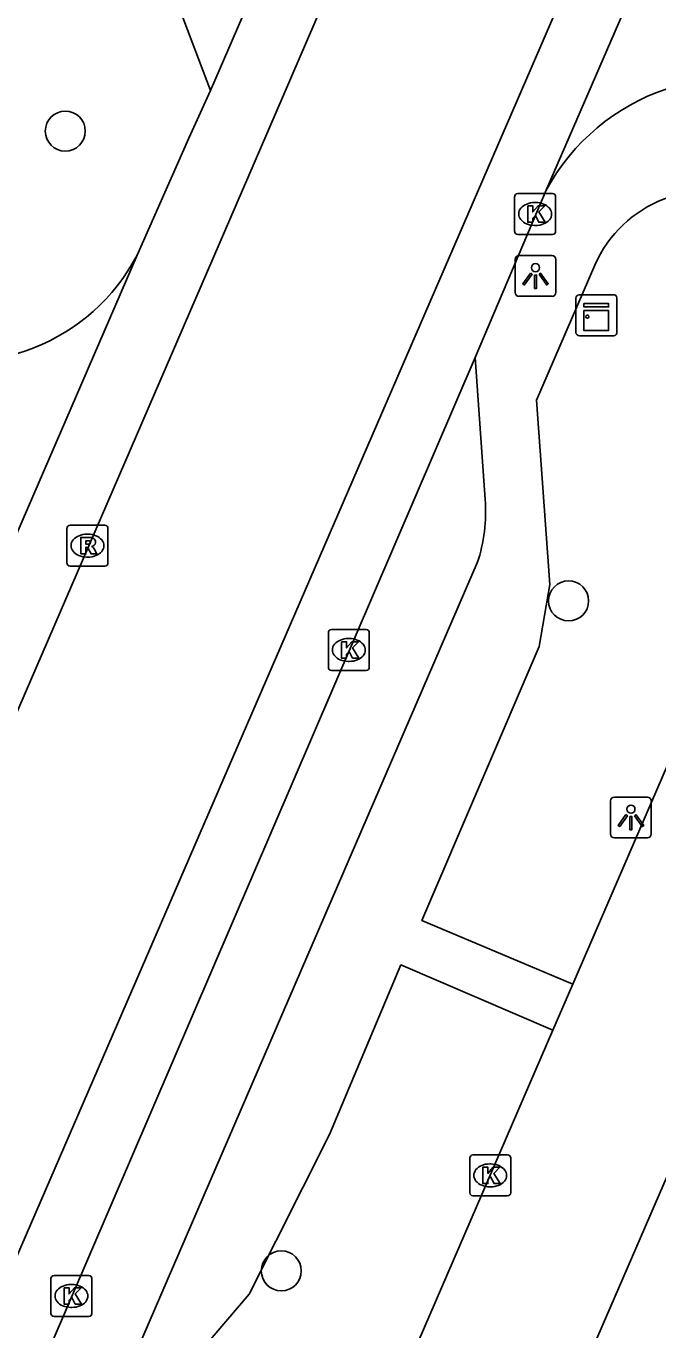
# Model space of a CAD drawing. Extents: x 162812 to 163818, y 381639 to 382470.
# Drawn here: x 163417.42 to 163432.86, y 381917.9 to 381949.74 of the extents above; entities that cross this region are included whole.
import ezdxf

# ---------------------------------------------------------------- set-up
doc = ezdxf.new("R2010")
doc.units = 0
for name, color, linetype in [('IMGEO_Boom', 7, 'Continuous'), ('IMGEO_Kast', 7, 'Continuous'), ('IMGEO_Kolk', 7, 'Continuous'), ('IMGEO_Lichtpunt', 7, 'Continuous'), ('IMGEO_Rijbaan_lokaal_gesloten', 7, 'Continuous'), ('IMGEO_Rijbaan_lokaal_open', 7, 'Continuous'), ('IMGEO_Rioolput', 7, 'Continuous'), ('IMGEO_Voetpad_open', 7, 'Continuous')]:
    doc.layers.add(name, color=color, linetype=linetype)

msp = doc.modelspace()

# ---------------------------------------------------------------- linework, layer by layer
at = {"layer": 'IMGEO_Boom'}
for centre in [(163418.375, 381947.177), (163430.678, 381935.703), (163423.656, 381919.338)]:
    msp.add_circle(centre, 0.489, dxfattribs=at)
at = {"layer": 'IMGEO_Kast'}
for p, q in [((163430.859, 381942.255), (163430.859, 381943.096)), ((163430.859, 381943.096), (163430.859, 381942.255)), ((163430.934, 381943.18), (163431.775, 381943.18)), ((163431.775, 381943.18), (163430.934, 381943.18)), ((163431.859, 381943.105), (163431.859, 381942.264)), ((163431.859, 381942.264), (163431.859, 381943.105)), ((163431.784, 381942.18), (163430.943, 381942.18)), ((163430.943, 381942.18), (163431.784, 381942.18))]:
    msp.add_line(p, q, dxfattribs=at)
for points in [[(163431.054, 381942.97), (163431.654, 381942.97), (163431.654, 381942.885), (163431.054, 381942.885), (163431.054, 381942.97)], [(163431.054, 381942.795), (163431.654, 381942.795), (163431.654, 381942.306), (163431.054, 381942.306), (163431.054, 381942.795)]]:
    msp.add_lwpolyline(points, dxfattribs=at)
msp.add_circle((163431.138, 381942.644), 0.0377, dxfattribs=at)
for centre, start, end in [((163430.937, 381943.102), 92.4484, 184.2845), ((163430.937, 381943.102), 92.4484, 184.2845), ((163431.781, 381943.102), 2.4484, 94.2845), ((163431.781, 381943.102), 2.4484, 94.2845), ((163430.937, 381942.258), 182.4484, 274.2845), ((163430.937, 381942.258), 182.4484, 274.2845), ((163431.781, 381942.258), 272.4484, 4.2845), ((163431.781, 381942.258), 272.4484, 4.2845)]:
    msp.add_arc(centre, 0.0779, start, end, dxfattribs=at)
at = {"layer": 'IMGEO_Kolk'}
for p, q in [((163429.36, 381944.727), (163429.36, 381945.579)), ((163429.435, 381945.653), (163430.287, 381945.653)), ((163430.361, 381945.579), (163430.361, 381944.727)), ((163429.848, 381945.433), (163429.873, 381945.433)), ((163430.287, 381944.653), (163429.435, 381944.653)), ((163429.871, 381944.873), (163429.846, 381944.873)), ((163424.881, 381935.004), (163425.733, 381935.004)), ((163424.806, 381934.078), (163424.806, 381934.93)), ((163425.294, 381934.784), (163425.319, 381934.784)), ((163425.807, 381934.93), (163425.807, 381934.078)), ((163425.317, 381934.224), (163425.292, 381934.224)), ((163425.733, 381934.004), (163424.881, 381934.004)), ((163428.262, 381921.244), (163428.262, 381922.096)), ((163428.337, 381922.17), (163429.189, 381922.17)), ((163428.75, 381921.95), (163428.775, 381921.95)), ((163429.263, 381922.096), (163429.263, 381921.244)), ((163428.773, 381921.39), (163428.748, 381921.39)), ((163429.189, 381921.17), (163428.337, 381921.17)), ((163418.025, 381918.299), (163418.025, 381919.151)), ((163418.1, 381919.225), (163418.952, 381919.225)), ((163419.026, 381919.151), (163419.026, 381918.299)), ((163418.513, 381919.005), (163418.538, 381919.005)), ((163418.536, 381918.445), (163418.511, 381918.445)), ((163418.952, 381918.225), (163418.1, 381918.225))]:
    msp.add_line(p, q, dxfattribs=at)
for points in [[(163429.36, 381944.727), (163429.36, 381945.579)], [(163429.435, 381945.653), (163430.287, 381945.653)], [(163430.361, 381945.579), (163430.361, 381944.727)], [(163429.681, 381945.353), (163429.804, 381945.353), (163429.804, 381945.202), (163429.934, 381945.353), (163430.098, 381945.353), (163429.952, 381945.202), (163430.105, 381944.953), (163429.953, 381944.953), (163429.868, 381945.117), (163429.804, 381945.05), (163429.804, 381944.953), (163429.681, 381944.953), (163429.681, 381945.353)], [(163430.287, 381944.653), (163429.435, 381944.653)], [(163424.881, 381935.004), (163425.733, 381935.004)], [(163424.806, 381934.078), (163424.806, 381934.93)], [(163425.127, 381934.704), (163425.25, 381934.704), (163425.25, 381934.553), (163425.38, 381934.704), (163425.544, 381934.704), (163425.398, 381934.553), (163425.551, 381934.304), (163425.399, 381934.304), (163425.314, 381934.468), (163425.25, 381934.401), (163425.25, 381934.304), (163425.127, 381934.304), (163425.127, 381934.704)], [(163425.807, 381934.93), (163425.807, 381934.078)], [(163425.733, 381934.004), (163424.881, 381934.004)], [(163428.262, 381921.244), (163428.262, 381922.096)], [(163428.337, 381922.17), (163429.189, 381922.17)], [(163429.263, 381922.096), (163429.263, 381921.244)], [(163428.583, 381921.87), (163428.706, 381921.87), (163428.706, 381921.719), (163428.836, 381921.87), (163429, 381921.87), (163428.854, 381921.719), (163429.007, 381921.47), (163428.855, 381921.47), (163428.77, 381921.634), (163428.706, 381921.567), (163428.706, 381921.47), (163428.583, 381921.47), (163428.583, 381921.87)], [(163429.189, 381921.17), (163428.337, 381921.17)], [(163418.025, 381918.299), (163418.025, 381919.151)], [(163418.1, 381919.225), (163418.952, 381919.225)], [(163419.026, 381919.151), (163419.026, 381918.299)], [(163418.346, 381918.925), (163418.469, 381918.925), (163418.469, 381918.774), (163418.599, 381918.925), (163418.763, 381918.925), (163418.617, 381918.774), (163418.77, 381918.525), (163418.618, 381918.525), (163418.533, 381918.689), (163418.469, 381918.622), (163418.469, 381918.525), (163418.346, 381918.525), (163418.346, 381918.925)], [(163418.952, 381918.225), (163418.1, 381918.225)]]:
    msp.add_lwpolyline(points, dxfattribs=at)
for centre, start, end in [((163429.437, 381945.577), 91.552, 178.448), ((163429.437, 381945.577), 91.552, 178.448), ((163430.285, 381945.577), 1.552, 88.448), ((163430.285, 381945.577), 1.552, 88.448), ((163429.437, 381944.729), 181.552, 268.448), ((163429.437, 381944.729), 181.552, 268.448), ((163430.285, 381944.729), 271.552, 358.448), ((163430.285, 381944.729), 271.552, 358.448), ((163424.883, 381934.928), 91.552, 178.448), ((163424.883, 381934.928), 91.552, 178.448), ((163425.731, 381934.928), 1.552, 88.448), ((163425.731, 381934.928), 1.552, 88.448), ((163424.883, 381934.08), 181.552, 268.448), ((163424.883, 381934.08), 181.552, 268.448), ((163425.731, 381934.08), 271.552, 358.448), ((163425.731, 381934.08), 271.552, 358.448), ((163428.339, 381922.094), 91.552, 178.448), ((163428.339, 381922.094), 91.552, 178.448), ((163429.187, 381922.094), 1.552, 88.448), ((163429.187, 381922.094), 1.552, 88.448), ((163428.339, 381921.246), 181.552, 268.448), ((163428.339, 381921.246), 181.552, 268.448), ((163429.187, 381921.246), 271.552, 358.448), ((163429.187, 381921.246), 271.552, 358.448), ((163418.102, 381919.149), 91.552, 178.448), ((163418.102, 381919.149), 91.552, 178.448), ((163418.95, 381919.149), 1.552, 88.448), ((163418.95, 381919.149), 1.552, 88.448), ((163418.102, 381918.301), 181.552, 268.448), ((163418.102, 381918.301), 181.552, 268.448), ((163418.95, 381918.301), 271.552, 358.448), ((163418.95, 381918.301), 271.552, 358.448)]:
    msp.add_arc(centre, 0.0765, start, end, dxfattribs=at)
for centre, major_axis, ratio, start_param, end_param in [((163429.847, 381945.153), (-0.387, 0.002), 0.722429, 4.712389, 7.853982), ((163429.872, 381945.153), (-0.39, 0.002), 0.717154, 1.570796, 4.712389), ((163425.293, 381934.504), (-0.387, 0.002), 0.722429, 4.712389, 7.853982), ((163425.318, 381934.504), (-0.39, 0.002), 0.717154, 1.570796, 4.712389), ((163428.749, 381921.67), (-0.387, 0.002), 0.722429, 4.712389, 7.853982), ((163428.774, 381921.67), (-0.39, 0.002), 0.717154, 1.570796, 4.712389), ((163418.512, 381918.725), (-0.387, 0.002), 0.722429, 4.712389, 7.853982), ((163418.537, 381918.725), (-0.39, 0.002), 0.717154, 1.570796, 4.712389)]:
    msp.add_ellipse(centre, major_axis=major_axis, ratio=ratio, start_param=start_param, end_param=end_param, dxfattribs=at)
at = {"layer": 'IMGEO_Lichtpunt'}
for p, q in [((163429.371, 381944.043), (163429.371, 381943.236)), ((163429.371, 381944.043), (163429.371, 381943.236)), ((163430.273, 381944.138), (163429.465, 381944.138)), ((163430.273, 381944.138), (163429.465, 381944.138)), ((163430.367, 381943.236), (163430.367, 381944.043)), ((163430.367, 381943.236), (163430.367, 381944.043)), ((163429.465, 381943.142), (163430.273, 381943.142)), ((163429.465, 381943.142), (163430.273, 381943.142)), ((163432.605, 381930.912), (163431.797, 381930.912)), ((163432.605, 381930.912), (163431.797, 381930.912)), ((163431.703, 381930.817), (163431.703, 381930.01)), ((163431.703, 381930.817), (163431.703, 381930.01)), ((163432.699, 381930.01), (163432.699, 381930.817)), ((163432.699, 381930.01), (163432.699, 381930.817)), ((163431.797, 381929.916), (163432.605, 381929.916)), ((163431.797, 381929.916), (163432.605, 381929.916))]:
    msp.add_line(p, q, dxfattribs=at)
for points in [[(163429.745, 381943.707), (163429.784, 381943.679), (163429.596, 381943.417), (163429.558, 381943.444), (163429.745, 381943.707)], [(163429.847, 381943.659), (163429.894, 381943.659), (163429.894, 381943.337), (163429.847, 381943.337), (163429.847, 381943.659)], [(163429.957, 381943.679), (163429.995, 381943.706), (163430.182, 381943.444), (163430.143, 381943.416), (163429.957, 381943.679)], [(163432.077, 381930.481), (163432.116, 381930.453), (163431.928, 381930.191), (163431.89, 381930.218), (163432.077, 381930.481)], [(163432.179, 381930.433), (163432.226, 381930.433), (163432.226, 381930.111), (163432.179, 381930.111), (163432.179, 381930.433)], [(163432.289, 381930.453), (163432.327, 381930.48), (163432.514, 381930.218), (163432.475, 381930.19), (163432.289, 381930.453)]]:
    msp.add_lwpolyline(points, dxfattribs=at)
for centre in [(163429.87, 381943.841), (163432.202, 381930.615)]:
    msp.add_circle(centre, 0.0994, dxfattribs=at)
for centre, start, end in [((163429.465, 381944.043), 90, 180), ((163429.465, 381944.043), 90, 180), ((163430.273, 381944.043), 0, 90), ((163430.273, 381944.043), 0, 90), ((163429.465, 381943.236), 180, 270), ((163429.465, 381943.236), 180, 270), ((163430.273, 381943.236), 270, 0), ((163430.273, 381943.236), 270, 360), ((163431.797, 381930.817), 90, 180), ((163431.797, 381930.817), 90, 180), ((163432.605, 381930.817), 0, 90), ((163432.605, 381930.817), 0, 90), ((163431.797, 381930.01), 180, 270), ((163431.797, 381930.01), 180, 270), ((163432.605, 381930.01), 270, 0), ((163432.605, 381930.01), 270, 360)]:
    msp.add_arc(centre, 0.0946, start, end, dxfattribs=at)
at = {"layer": 'IMGEO_Rijbaan_lokaal_gesloten'}
for points in [[(163457.618, 382031.669), (163457.574, 382031.579), (163453.553, 382018.806), (163451.013, 382011.748), (163442.972, 381992.695), (163423.149, 381946.753), (163403.398, 381901.092), (163388.514, 381866.371), (163385.128, 381859.173), (163382.589, 381854.092), (163378.39, 381846.715), (163376.357, 381843.146), (163372.645, 381836.644), (163370.396, 381832.624), (163367.968, 381828.451), (163367.924, 381828.37)], [(163464.722, 382028.665), (163461.877, 382023.605), (163459.619, 382019.017), (163457.08, 382012.454), (163453.694, 382003.844), (163449.038, 381993.259), (163431.05, 381951.693), (163412.004, 381907.726), (163394.228, 381866.23), (163390.489, 381857.832), (163387.456, 381851.551), (163383.033, 381843.676), (163380.997, 381839.984), (163379.217, 381836.772)], [(163449.61, 382012.542), (163447.348, 382006.821), (163444.392, 382000), (163421.928, 381948.171)], [(163430.131, 381945.733), (163435.996, 381959.252)], [(163420.132, 381944.148), (163421.397, 381947.003), (163421.928, 381948.171)], [(163428.395, 381941.649), (163430.131, 381945.733)], [(163420.132, 381944.148), (163413.671, 381929.232)], [(163388.624, 381850.595), (163390.76, 381854.593), (163415.161, 381910.87), (163415.513, 381911.701), (163428.395, 381941.649)]]:
    msp.add_lwpolyline(points, dxfattribs=at)
at = {"layer": 'IMGEO_Rijbaan_lokaal_open'}
for centre, radius, start, end in [((163434.745, 381943.236), 5.246, 66.4473, 151.5766), ((163415.82, 381946.417), 4.872, 250.8742, 332.2395)]:
    msp.add_arc(centre, radius, start, end, dxfattribs=at)
at = {"layer": 'IMGEO_Rioolput'}
for p, q in [((163418.492, 381937.552), (163419.344, 381937.552)), ((163418.417, 381936.626), (163418.417, 381937.478)), ((163418.905, 381937.332), (163418.93, 381937.332)), ((163419.418, 381937.478), (163419.418, 381936.626)), ((163418.928, 381936.772), (163418.903, 381936.772)), ((163419.344, 381936.552), (163418.492, 381936.552))]:
    msp.add_line(p, q, dxfattribs=at)
for points in [[(163418.492, 381937.552), (163419.344, 381937.552)], [(163418.417, 381936.626), (163418.417, 381937.478)], [(163419.006, 381937.25), (163418.754, 381937.252), (163418.754, 381936.852)], [(163419.418, 381937.478), (163419.418, 381936.626)], [(163418.754, 381936.852), (163418.878, 381936.852), (163418.878, 381937.014), (163418.889, 381937.014)], [(163418.932, 381937.171), (163418.878, 381937.171), (163418.878, 381937.09)], [(163418.878, 381937.09), (163418.93, 381937.09)], [(163418.936, 381936.985), (163419.007, 381936.852), (163419.147, 381936.852), (163419.082, 381936.978)], [(163419.344, 381936.552), (163418.492, 381936.552)]]:
    msp.add_lwpolyline(points, dxfattribs=at)
for centre, radius, start, end in [((163418.494, 381937.476), 0.0765, 91.552, 178.448), ((163418.494, 381937.476), 0.0765, 91.552, 178.448), ((163419.342, 381937.476), 0.0765, 1.552, 88.448), ((163419.342, 381937.476), 0.0765, 1.552, 88.448), ((163419.005, 381937.14), 0.109, 350.3612, 89.416), ((163418.888, 381936.961), 0.0533, 26.0293, 88.6989), ((163418.914, 381937.279), 0.19, 274.7715, 282.9687), ((163418.938, 381937.075), 0.0964, 77.0061, 93.1865), ((163418.952, 381937.132), 0.0378, 276.6634, 79.6772), ((163419.003, 381937.14), 0.112, 277.5842, 350.9817), ((163418.987, 381936.925), 0.108, 29.5134, 73.7905), ((163418.494, 381936.628), 0.0765, 181.552, 268.448), ((163418.494, 381936.628), 0.0765, 181.552, 268.448), ((163419.342, 381936.628), 0.0765, 271.552, 358.448), ((163419.342, 381936.628), 0.0765, 271.552, 358.448)]:
    msp.add_arc(centre, radius, start, end, dxfattribs=at)
for centre, major_axis, ratio, start_param, end_param in [((163418.904, 381937.052), (-0.387, 0.002), 0.722429, 4.712389, 7.853982), ((163418.929, 381937.052), (-0.39, 0.002), 0.717154, 1.570796, 4.712389)]:
    msp.add_ellipse(centre, major_axis=major_axis, ratio=ratio, start_param=start_param, end_param=end_param, dxfattribs=at)
at = {"layer": 'IMGEO_Voetpad_open'}
for points in [[(163421.928, 381948.171), (163421.068, 381950.433), (163421.084, 381951.215), (163442.21, 382000), (163446.924, 382010.886), (163447.467, 382011.45), (163449.61, 382012.542)], [(163438.452, 381944.062), (163430.782, 381926.338)], [(163431.316, 381943.902), (163429.894, 381940.604), (163430.216, 381936.107), (163429.958, 381934.59), (163427.092, 381927.892), (163430.782, 381926.338)], [(163428.637, 381938.178), (163428.395, 381941.649)], [(163388.624, 381850.595), (163390.992, 381851.096), (163391.608, 381851.487), (163393.741, 381856.431), (163394.843, 381858.942), (163409.434, 381892.715), (163410.903, 381896.072), (163428.446, 381936.631)], [(163430.297, 381925.219), (163426.581, 381926.812), (163424.833, 381922.667), (163422.867, 381918.772), (163420.305, 381915.765), (163418.016, 381910.493), (163422.983, 381908.314)], [(163430.782, 381926.338), (163430.297, 381925.219)], [(163430.297, 381925.219), (163422.983, 381908.314)], [(163433.958, 381923.664), (163403.547, 381853.528)]]:
    msp.add_lwpolyline(points, dxfattribs=at)
for centre, radius, start, end in [((163434.102, 381942.677), 3.043, 66.2746, 156.265), ((163424.817, 381937.864), 3.833, 341.2308, 4.6924)]:
    msp.add_arc(centre, radius, start, end, dxfattribs=at)

doc.saveas('drawing.dxf')
